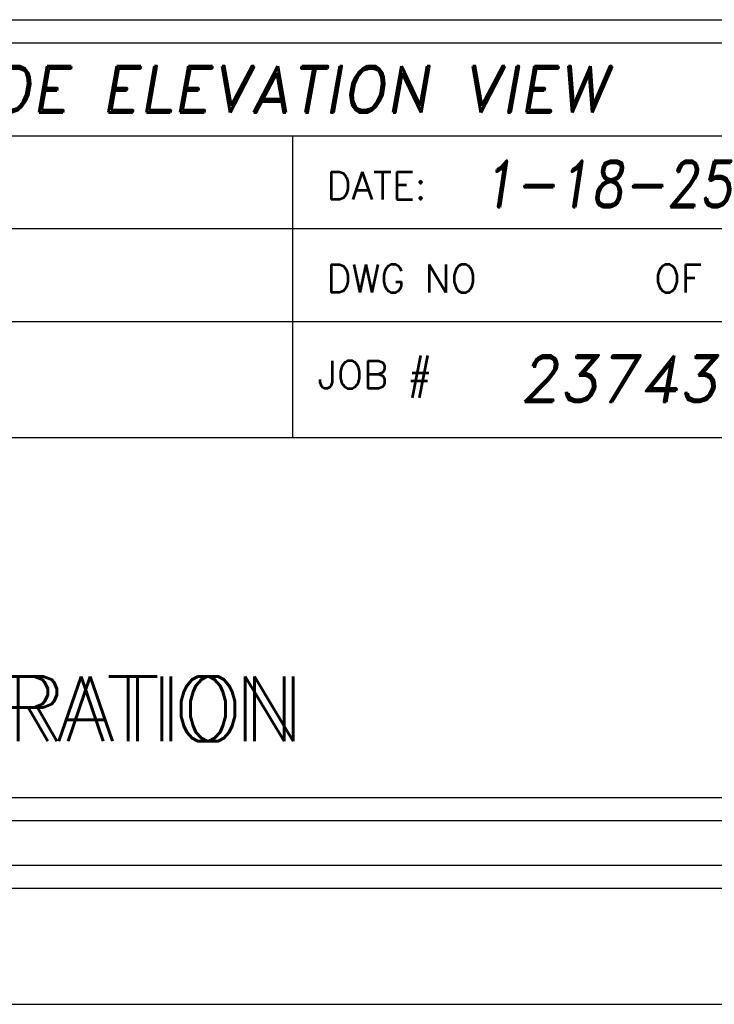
# Model space of a CAD drawing. Header units: inches. Extents: x 1802 to 2468, y -208 to -72.
# Tile 259 of 595: x 2100.95 to 2102.45, y -207.65 to -205.53. Entities that reach past the tile are written whole.
import ezdxf
from ezdxf.enums import TextEntityAlignment as Align

# ---------------------------------------------------------------- set-up
doc = ezdxf.new("R2010")
doc.units = ezdxf.units.IN
doc.header["$LTSCALE"] = 0.5
doc.header["$MEASUREMENT"] = 0
doc.layers.add('SID-M-D', color=42, linetype='Continuous')
doc.layers.add('SID-M-S', color=105, linetype='Continuous')
doc.styles.add('PTI', font='romand.shx', dxfattribs={"oblique": 10})
doc.styles.add('ROMANS', font='ROMANS.shx', dxfattribs={"height": 0.125})
doc.styles.get("Standard").update_dxf_attribs({"font": 'romans.shx'})

# ---------------------------------------------------------------- blocks, each defined once
blk = doc.blocks.new('*U9')
at = {"layer": 'SID-M-S'}
for p, q in [((-34.00000000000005, -0.2500000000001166), (-1.13242748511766e-14, -0.2499999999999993)), ((-34.00000000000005, -0.3000000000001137), (-1.13242748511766e-14, -0.3)), ((-34.00000000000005, -0.550000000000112), (2.886579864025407e-15, -0.55))]:
    blk.add_line(p, q, dxfattribs=at)
blk = doc.blocks.new('JM_TITTLE_BOX_SID')
at = {"layer": 'SID-M-S'}
for p, q in [((-6.604933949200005, 1.32165344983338), (0.1049989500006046, 1.32165344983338)), ((-1.409017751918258, 0.9216574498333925), (-1.409017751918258, 1.32165344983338)), ((-6.604933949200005, 1.121655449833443), (0.1049989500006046, 1.121655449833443)), ((-6.604933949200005, 0.9216574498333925), (0.1049989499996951, 0.9216574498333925)), ((-1.409017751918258, 0.6716599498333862), (-1.409017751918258, 0.9216574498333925)), ((-4.43498749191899, 0.6716599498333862), (0.1049989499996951, 0.6716599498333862))]:
    blk.add_line(p, q, dxfattribs=at)
for points in [[(1.261213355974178e-13, -0.1549984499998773), (-6.499934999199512, -0.1549984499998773, -0.414213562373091), (-6.654933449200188, 1.163513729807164e-13), (-6.654933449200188, 1.416652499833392, -0.4142135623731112), (-6.499934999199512, 1.571650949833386), (1.261213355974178e-13, 1.571650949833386, -0.4142135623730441), (0.1549984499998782, 1.416652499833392), (0.1549984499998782, 1.163513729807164e-13, -0.4142135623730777)], [(1.261213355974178e-13, -0.1049989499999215), (-6.499934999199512, -0.1049989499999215, -0.4142135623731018), (-6.604933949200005, 1.163513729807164e-13), (-6.604933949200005, 1.416652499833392, -0.4142135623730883), (-6.499934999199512, 1.52165144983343), (1.261213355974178e-13, 1.52165144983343, -0.414213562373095), (0.1049989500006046, 1.416652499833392), (0.1049989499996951, 1.163513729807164e-13, -0.414213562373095)]]:
    blk.add_lwpolyline(points, format="xyb", close=True, dxfattribs=at)
at = {"layer": 'SID-M-D', "style": 'ROMANS'}
for s, p in [('DATE:', (-1.336888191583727, 1.184117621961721)), ('DWG NO', (-1.336888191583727, 0.9841196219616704)), ('OF', (-0.6304765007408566, 0.9841196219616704)), ('JOB #', (-1.35556529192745, 0.7766631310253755))]:
    blk.add_text(s, height=0.0599994, dxfattribs=at).set_placement(p)
at = {"layer": 'SID-M-D', "style": 'PTI', "oblique": 10}
for tag, p in [('CUSTOMER', (-5.990553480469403, 1.371591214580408)), ('DIEDATAINFO', (-2.18746001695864, 1.371591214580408)), ('PARTDESCRIPTION', (-5.966376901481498, 1.169693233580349)), ('00-00-00', (-1.009105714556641, 1.167793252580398)), ('PARTNUMBER', (-5.81595049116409, 0.9696952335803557)), ('REV', (-3.360356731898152, 0.9696952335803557)), ('SCALE', (-2.520436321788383, 0.9677952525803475)), ('SH', (-0.8571950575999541, 0.9677952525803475)), ('SHX', (-0.4057438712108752, 0.9677952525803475)), ('TOOL', (-2.472915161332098, 0.7480887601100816)), ('JOB', (-0.9225366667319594, 0.7480887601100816)), ('WTD', (-3.839149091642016, 0.7480887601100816))]:
    blk.add_attdef(tag, p, '', height=0.09999900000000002, dxfattribs=at)
blk.add_attdef('BUILT', text='', height=0.2499630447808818, dxfattribs=at).set_placement((-2.336101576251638, 0.2076912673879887), align=Align.CENTER)
blk = doc.blocks.new('*U13')
at = {"layer": 'SID-M-D', "color": 42, "linetype": 'Continuous', "lineweight": 0, "insert": (-2.665973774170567, 0.1564443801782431), "char_height": 0.139734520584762, "attachment_point": 1}
blk.add_mtext('{CORPORATION}', dxfattribs=at)
at = {"layer": 'SID-M-S', "color": 42}
blk.add_text('CORPORATION', height=0.139734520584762, dxfattribs=at).set_placement((-2.68593584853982, 0.01670985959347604))

msp = doc.modelspace()

# ---------------------------------------------------------------- block references
at = {"layer": 'SID-M-D'}
msp.add_blockref('*U9', (2102.947557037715, -207.09684881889), dxfattribs=at)
at = {"layer": 'SID-M-S'}
ref = msp.add_blockref('JM_TITTLE_BOX_SID', (2102.947557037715, -207.0968488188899), dxfattribs=at)
ref.add_attrib('00-00-00', '1-18-25', (2101.938451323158, -205.9290555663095), dxfattribs={"layer": 'SID-M-D', "height": 0.09999900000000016, "style": 'PTI', "oblique": 10})
ref.add_attrib('JOB', '23743', (2102.025020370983, -206.3487600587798), dxfattribs={"layer": 'SID-M-D', "height": 0.09999900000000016, "style": 'PTI', "oblique": 10})
ref.add_attrib('DIEDATAINFO', 'SIDE ELEVATION VIEW', (2100.760097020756, -205.7252576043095), dxfattribs={"layer": 'SID-M-D', "height": 0.09999900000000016, "style": 'PTI', "oblique": 10})
msp.add_blockref('*U13', (2102.947557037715, -207.0968488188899), dxfattribs=at)

doc.saveas('drawing.dxf')
